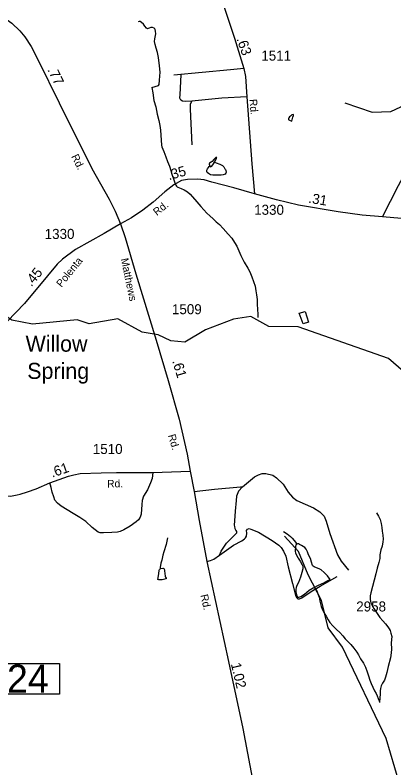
# Model space of a CAD drawing. Extents: x 2082433 to 2279600, y 546599 to 755198.
# Drawn here: x 2140814 to 2145542, y 651046 to 660438 of the extents above; entities that cross this region are included whole.
import ezdxf

# ---------------------------------------------------------------- set-up
doc = ezdxf.new("R2010")
doc.units = 0
for name, color, linetype in [('Exist Civil Demographics Community Label', 7, 'Continuous'), ('Exist Hydrographic Creek Single Shore', 7, 'Continuous'), ('Exist Hydrographic Misc Water Feature', 7, 'Continuous'), ('Exist Road Non-System Type 51', 7, 'Continuous'), ('Exist Road Secondary Mileage Hundredths English Label', 7, 'Continuous'), ('Exist Road Secondary Structure Standard Bridge Number Label', 7, 'Continuous'), ('Exist Road Secondary Type 51 Attributed', 7, 'Continuous'), ('Exist Road Secondary Type 51 Label', 7, 'Continuous'), ('Exist Road Secondary Type 51 Number Label', 7, 'Continuous')]:
    doc.layers.add(name, color=color, linetype=linetype)

msp = doc.modelspace()

# ---------------------------------------------------------------- linework, layer by layer
at = {"layer": 'Exist Hydrographic Creek Single Shore'}
for points in [[(2144927.4, 659341.8), (2145269.5, 659226.6), (2145502.4, 659234.9), (2145627.5, 659294.7), (2145859.4, 659519.6), (2146034.5, 659604.7), (2146209.4, 659588), (2146593.5, 659406.3), (2146726.6, 659423.3), (2146784.6, 659464.7), (2146851.5, 659558.5), (2146841.6, 659965.5), (2146956.5, 660100.9), (2147056.5, 660151.3), (2147131.6, 660133.4), (2147365.5, 659984.4), (2148007.6, 659787.5), (2148666.6, 659715.1), (2148785.9, 659677.6)], [(2148346.1, 648958.9), (2148212.2, 649276.6), (2148192.2, 649890.4), (2148140.3, 650498.3), (2148161.2, 651340.9), (2148186.2, 651392.9), (2148184.2, 651698), (2148100.3, 651981.8), (2147971.4, 652847.2), (2147903.3, 653097.8), (2147736.4, 653347.2), (2147659.3, 653729.4), (2147567.4, 653905.1), (2147498.3, 654260.7), (2147205.3, 654811.3), (2147071.4, 654984.6), (2146878.5, 655159), (2146461.4, 655407), (2145725.5, 655937), (2145474.5, 656152), (2144348.3, 656548.9), (2143981.5, 656553), (2143756.3, 656679)]]:
    msp.add_lwpolyline(points, dxfattribs=at)
at = {"layer": 'Exist Hydrographic Misc Water Feature'}
for points in [[(2142519.9, 659535.4), (2142605.6, 659559.8), (2142611.8, 659573.8), (2142617.5, 659625.7), (2142623.1, 659725.8), (2142616.9, 659805.5), (2142606.2, 659907.6), (2142591.7, 659971.5), (2142575.7, 660025.4), (2142561.7, 660069.3), (2142555.4, 660107.2), (2142559.3, 660141.4), (2142569.1, 660205.3), (2142568.9, 660237.4), (2142562.8, 660259.4), (2142556.8, 660267.1), (2142548.8, 660275.2), (2142530.6, 660283.3), (2142508.6, 660280.9), (2142488.9, 660275), (2142476.9, 660268.7), (2142466.8, 660267), (2142454.5, 660272.9), (2142434.6, 660298.6), (2142416.4, 660324.5), (2142392.4, 660346.4), (2142376.2, 660356.5), (2142364.3, 660356.3), (2142352.2, 660352.4)], [(2142519.9, 659535.4), (2142534.3, 659467.5), (2142546.6, 659371.5), (2142569.1, 659291.5), (2142589.4, 659201.6), (2142609.5, 659124), (2142621.8, 659060.1), (2142628.2, 659003.9), (2142632.5, 658940), (2142636.6, 658878.1), (2142642.7, 658815.9), (2142647.5, 658792.2), (2142669.6, 658734.4), (2142693.8, 658668.3), (2142716.1, 658612.6), (2142740.1, 658552.7), (2142756.5, 658500.7), (2142770.5, 658452.7), (2142794.7, 658380.9), (2142809.2, 658345), (2142819.5, 658315.1), (2142827.1, 658305.1), (2142835.3, 658295.3), (2142844.9, 658289.4), (2142885.7, 658273.5), (2142923.5, 658257.6), (2142967.5, 658233.9), (2142997.9, 658201.8), (2143081.8, 658106.3), (2143132, 658050.4), (2143208.7, 657966.7), (2143242.9, 657935.1), (2143285, 657897.1), (2143324.9, 657859.4), (2143364.9, 657823.8), (2143409.2, 657775.7), (2143473.8, 657705.9), (2143520, 657654.3), (2143554, 657600.5), (2143580.2, 657556.8), (2143608.5, 657496.9), (2143632.7, 657438.9), (2143673.1, 657357), (2143719.7, 657281.4), (2143743.5, 657233.6), (2143768.1, 657173.5), (2143790.2, 657115.8), (2143810.3, 657058), (2143820.8, 656998.1), (2143828.6, 656947.8), (2143833.5, 656887.8), (2143837.2, 656834.1), (2143839.6, 656762), (2143842.1, 656710.1), (2143843.9, 656670.1), (2143843.7, 656664)], [(2143756.3, 656679), (2143539.4, 656644.1), (2143190.4, 656510.1), (2142933.5, 656357.9), (2142758.3, 656374.6), (2142599.4, 656450), (2142399.3, 656480.3), (2142098.3, 656647.1), (2141740.5, 656585.5), (2141590.4, 656634.5), (2141032.4, 656583.5), (2140774.5, 656631.4), (2140607.3, 656739.8), (2140456.4, 656880.6), (2140397.4, 656990.1), (2140354.3, 657279.7), (2140361.3, 657696.1), (2140483.3, 658323.4), (2140606.4, 658721.2), (2140638.3, 659104.3), (2140695.4, 659404.9)], [(2144247.5, 659123.2), (2144269, 659115.1), (2144280.9, 659163.2), (2144287, 659187), (2144287.3, 659193.1), (2144284.8, 659199.1), (2144268.8, 659193), (2144263.1, 659189), (2144251, 659177), (2144239.1, 659167.1), (2144230.7, 659154.9), (2144227, 659142.9), (2144225.1, 659136.7), (2144229.2, 659132.9), (2144247.5, 659123.2)], [(2143302, 658601.1), (2143307.7, 658613.2), (2143318, 658633.1), (2143329.5, 658651.3), (2143333.4, 658659.2), (2143333.6, 658663.2), (2143321.3, 658661), (2143309.4, 658653.1), (2143299.7, 658641.2), (2143295.6, 658636.9), (2143273.9, 658611), (2143262, 658601), (2143242.1, 658588.6), (2143236.2, 658580.6), (2143236, 658577), (2143244.8, 658558.3)], [(2143302, 658601.1), (2143323.5, 658593.4), (2143369.9, 658577.4), (2143403.9, 658559.7), (2143419.7, 658545.5), (2143429.9, 658529.8), (2143434, 658521.9), (2143442.2, 658509.7), (2143446.3, 658497.8), (2143448, 658477.6), (2143446.1, 658463.7), (2143436.3, 658453.8), (2143412.5, 658443.6), (2143384.2, 658439.4), (2143336.6, 658439.3), (2143284.1, 658441.1), (2143252.4, 658446.7), (2143226.7, 658462.8), (2143212.6, 658472.6), (2143206.2, 658488.6), (2143208.1, 658502.5), (2143214.2, 658518.6), (2143226.3, 658534.7), (2143236, 658549), (2143244.8, 658558.3)], [(2143244.8, 658558.3), (2143249.9, 658546.9), (2143253.8, 658546.7), (2143267.9, 658554.7), (2143292.1, 658583.1), (2143302, 658601.1)], [(2144361.5, 656718.3), (2144433.3, 656740.7), (2144475.9, 656609), (2144408.2, 656584.7), (2144361.5, 656718.3)], [(2145326.3, 654227.3), (2145348.6, 654185.5), (2145368.9, 654143.8), (2145384.7, 654093.6), (2145392.9, 654043.7), (2145397, 654001.7), (2145403.4, 653950.1), (2145407.7, 653901.9), (2145405.4, 653865.8), (2145393.9, 653812), (2145380.2, 653765.8), (2145368.1, 653705.9), (2145364.8, 653659.8), (2145353.1, 653607.6), (2145334.9, 653539.8), (2145315.4, 653465.7), (2145295.9, 653389.5), (2145254.7, 653229.5), (2145244.6, 653191.3), (2145245.1, 653145.4), (2145255.3, 653107.3), (2145267.2, 653079.6), (2145291.4, 653035.8), (2145323.6, 652983.8), (2145367.9, 652924), (2145402.1, 652882.3), (2145436.4, 652842.3), (2145464.5, 652806.4), (2145484.3, 652780.7), (2145494.6, 652758.9), (2145504.6, 652726.9), (2145515.1, 652684.8), (2145513.1, 652646.9), (2145509.2, 652602.9), (2145507.5, 652582.9), (2145511.4, 652552.7), (2145511.6, 652526.7), (2145507.5, 652480.7), (2145497.9, 652420.9), (2145470.6, 652312.7), (2145452.8, 652236.7), (2145437.2, 652176.6), (2145425.3, 652142.7), (2145397.6, 652104.3), (2145383.7, 652072.3), (2145373.4, 652036.2), (2145369.7, 652006.3), (2145368.3, 651966.4), (2145366, 651920.5), (2145362.3, 651864.3)], [(2144165.7, 653996.5), (2144209.7, 653964.7), (2144249.7, 653934.7), (2144272.1, 653912.7), (2144298.1, 653883.2), (2144313.9, 653861.3), (2144326.2, 653843.2), (2144329.9, 653837)], [(2142714.5, 653916.3), (2142708.6, 653876.2), (2142700.8, 653834), (2142670.8, 653742), (2142659.1, 653702), (2142643.8, 653639.8), (2142633.9, 653601.9), (2142627.8, 653569.6), (2142626.1, 653552), (2142626.1, 653529.7)], [(2148036.1, 647643.3), (2147960.2, 647749.8), (2147576.1, 648056.1), (2147416.2, 648279.1), (2147358.2, 648421.4), (2147056.1, 648719.4), (2146689.1, 648900.8), (2146513.2, 649143.8), (2146254.2, 649365.6), (2145652.2, 649781.3), (2145535.3, 649937.9), (2145541.2, 650387.1), (2145607.3, 650622), (2145606.2, 650864.7), (2145445.3, 651412.5), (2144899.2, 652552.1), (2144722.3, 652791.9), (2144638.2, 653134.7), (2144470.3, 653456.4), (2144352.4, 653747.4), (2144176.2, 653938)], [(2144329.9, 653837), (2144324.2, 653833), (2144316.4, 653819.2), (2144312.5, 653811.2), (2144310.6, 653747.1), (2144312.7, 653731.3), (2144321.1, 653707.3), (2144341, 653673.1), (2144346.7, 653665.3), (2144348.8, 653661.4), (2144373, 653623.6), (2144397.4, 653581.4), (2144403.3, 653563.5), (2144403.5, 653531.4), (2144393.5, 653483.5), (2144377.7, 653427.4), (2144350.6, 653361.4), (2144330.3, 653323.5), (2144320.9, 653297.3), (2144316.8, 653273.2), (2144318.6, 653241.3), (2144326.8, 653205.6), (2144333.2, 653187.6), (2144338.9, 653179.4), (2144342.8, 653177.6), (2144355.3, 653175.3), (2144379.1, 653183.5), (2144427.1, 653216), (2144482.7, 653265.9), (2144534.5, 653292.2), (2144548.3, 653298.2)], [(2144548.3, 653298.2), (2144600.2, 653326.4), (2144666.2, 653357), (2144716, 653383.2), (2144748, 653397), (2144711.9, 653443), (2144669.5, 653484.7), (2144633.6, 653516.5), (2144611.2, 653530.4), (2144575.4, 653544.4), (2144545.4, 653556.2), (2144533.1, 653562.1), (2144527.2, 653572.3), (2144515.1, 653611.9), (2144499.1, 653658.1), (2144482.7, 653689.8), (2144472.4, 653715.7), (2144462.8, 653743.9), (2144448.6, 653773.6), (2144428.5, 653795.8), (2144390.4, 653819.3), (2144364.1, 653835.5), (2144350.2, 653843.3), (2144338.1, 653843.1), (2144329.9, 653837)], [(2142648.7, 653394.1), (2142610.3, 653393.8), (2142594.6, 653395.8), (2142606.6, 653467.8), (2142613.8, 653511.7), (2142618.1, 653520), (2142626.1, 653529.7)], [(2142626.1, 653529.7), (2142634.1, 653535.8), (2142658.1, 653537.8), (2142664.1, 653537.8), (2142672.1, 653532.1), (2142678.2, 653518.2), (2142680.3, 653504.1), (2142688.3, 653440), (2142692.4, 653424), (2142698.3, 653414.2), (2142700.6, 653404.1), (2142648.7, 653394.1)], [(2144548.3, 653298.2), (2144578.8, 653256.3), (2144594.6, 653216.6), (2144607.1, 653174.5), (2144618.8, 653124.9), (2144635.4, 653060.7), (2144651.4, 653017), (2144671.9, 652979), (2144696.3, 652939.2), (2144720.1, 652895.1), (2144744.3, 652859.3), (2144780.6, 652817.3), (2144826.5, 652771.9), (2144867.1, 652734.1), (2144905.1, 652692.3), (2144934.8, 652656.1), (2144977.3, 652612.4), (2145003.3, 652584.6), (2145039.8, 652540.9), (2145077.7, 652491), (2145099.9, 652455.2), (2145126.1, 652409), (2145162.4, 652351.2), (2145186.6, 652305.3), (2145206.9, 652245.5), (2145223.3, 652193.5), (2145241.6, 652139.7), (2145259.2, 652098.1), (2145279.5, 652054), (2145299.8, 652010), (2145320.1, 651974.1), (2145334.3, 651946.4), (2145344.3, 651914.5), (2145356.4, 651882.2), (2145362.3, 651864.3)]]:
    msp.add_lwpolyline(points, dxfattribs=at)
at = {"layer": 'Exist Road Non-System Type 51'}
for points in [[(2143670.2, 659771.9), (2143500.8, 659755.6), (2142796, 659687.6)], [(2142905, 659364.4), (2142882.3, 659377.8), (2142868.8, 659399.5), (2142874, 659448.1), (2142885.4, 659693.1)], [(2143704.7, 659418.8), (2143393.3, 659401.5), (2143018.7, 659364.4), (2142939.1, 659361.3), (2142905, 659364.4)], [(2143018.7, 659364.4), (2143001.2, 659327.1), (2143001.2, 659263), (2143021.8, 658819.5)], [(2142534.9, 654731.1), (2142523.5, 654656), (2142503.7, 654603.6), (2142465.4, 654517.2), (2142418.7, 654436.4), (2142401.7, 654382.6), (2142397.4, 654334.4), (2142388.9, 654211.1), (2142374.8, 654175.7), (2142353.5, 654143.1), (2142326.6, 654114.8), (2142251.5, 654063.8), (2142172.2, 654017), (2142125.4, 653997.2), (2142094.2, 653988.7), (2142020.5, 653983), (2141918.5, 653980.2), (2141874.6, 653978.8), (2141851.9, 653985.8), (2141775.4, 654046.8), (2141697.5, 654119), (2141623.8, 654171.4), (2141540.2, 654219.6), (2141388.6, 654311.7), (2141344.7, 654348.6), (2141312.1, 654386.8), (2141296.5, 654427.9), (2141278.1, 654486), (2141263.9, 654545.5), (2141248.3, 654602.2)], [(2143652.8, 654554), (2143800.2, 654675.9), (2143854, 654701.4), (2143896.5, 654718.4), (2143941.8, 654718.4), (2144029.7, 654698.5), (2144077.9, 654664.5), (2144160, 654585.2), (2144222.4, 654486), (2144276.2, 654423.7), (2144330.1, 654384), (2144539.8, 654290.5), (2144616.3, 654242.3), (2144644.6, 654214), (2144670.1, 654185.6), (2144698.5, 654126.1), (2144743.8, 653970.3), (2144837.3, 653703.9), (2144885.5, 653624.5), (2144976.2, 653514)], [(2143049.2, 654494.5), (2143304.2, 654522.8), (2143627.3, 654551.2), (2143652.8, 654554)], [(2143652.8, 654554), (2143604.6, 654497.3), (2143576.3, 654435), (2143573.5, 654381.1), (2143559.3, 654250.8), (2143553.6, 654128.9), (2143547.9, 654075.1), (2143550.8, 654058.1), (2143556.4, 654032.6), (2143570.6, 654009.9), (2143579.1, 653995.8), (2143577.9, 653976.2)], [(2143365.4, 653701.3), (2143539.7, 653824.6), (2143644.5, 653878.4), (2143678.5, 653903.9), (2143691.3, 653918.1), (2143702.6, 653939.3), (2143705.4, 653974.7), (2143704, 654008.8), (2143716.8, 654024.3), (2143736.6, 654031.4), (2143757.9, 654025.8), (2143851.4, 653986.1), (2144022.8, 653882.7), (2144106.4, 653824.6), (2144134.8, 653796.2), (2144163.1, 653750.9), (2144191.4, 653687.1), (2144224, 653556.8), (2144275, 653347.1), (2144313.3, 653202.5), (2144327.5, 653174.2), (2144344.5, 653157.2), (2144362.9, 653155.8), (2144392.6, 653170), (2144508.8, 653247.9), (2144623.6, 653314.5), (2144834.7, 653434.9)], [(2143365.4, 653701.3), (2143385.2, 653752.3), (2143453.2, 653850.1), (2143577.9, 653976.2)], [(2143208.1, 653623.4), (2143254.9, 653633.3), (2143293.1, 653650.3), (2143365.4, 653701.3)]]:
    msp.add_lwpolyline(points, dxfattribs=at)
at = {"layer": 'Exist Road Secondary Structure Standard Bridge Number Label'}
msp.add_lwpolyline([(2140440.7, 652349.7), (2141369.7, 652349.7), (2141369.7, 651965.6), (2140440.7, 651965.6)], close=True, dxfattribs=at)
at = {"layer": 'Exist Road Secondary Type 51 Attributed'}
for points in [[(2143135, 661430.5), (2143245.9, 661075.3), (2143394.1, 660625.4), (2143554.5, 660147.8), (2143670.2, 659771.9), (2143687.9, 659670.6), (2143704.7, 659418.8), (2143769.4, 658584.1), (2143803.8, 658206.8)], [(2140068.3, 661326.9), (2140067.1, 661289.4), (2140070.2, 661253.2), (2140103.3, 661187), (2140273.8, 660906.1), (2140350, 660712.3), (2140444.1, 660595.7), (2140529.3, 660511.9), (2140659.3, 660420.7), (2140772.8, 660335.5), (2140873.7, 660239.8), (2140936.4, 660166.6), (2141014.1, 660045.4), (2141100.8, 659875), (2141366, 659341.2), (2141771.7, 658523.3), (2141988.2, 658140.4), (2142061.9, 657993), (2142131.3, 657834.3)], [(2145398.8, 657922.2), (2145597.7, 658310.3), (2146045.8, 659136.4), (2146191.9, 659377.7), (2146306.3, 659594.8), (2146345.3, 659735.2), (2146371.3, 660044.7), (2146358.3, 660290.4), (2146329.7, 660830)], [(2143803.8, 658206.8), (2143543.9, 658281.1), (2143271.2, 658352.3), (2143174.1, 658382.7), (2143090.5, 658391.2), (2142965.8, 658388.3), (2142889.3, 658372.7), (2142797.2, 658318.9), (2142682.5, 658233.9), (2142536.5, 658105), (2142407.6, 658002.9), (2142267.3, 657909.4), (2142131.3, 657834.3)], [(2145398.8, 657922.2), (2145147.8, 657943.2), (2144847.5, 657985), (2144352.2, 658067.3), (2144075.7, 658131.6), (2143803.8, 658206.8)], [(2148729.7, 656011.4), (2148638.7, 656021.8), (2148552.9, 656047.8), (2148485.3, 656089.4), (2148305.5, 656242.3), (2147790.6, 656806.1), (2147509.7, 657079.8), (2147096.4, 657482.1), (2146953, 657585.3), (2146749.7, 657718.4), (2146607.7, 657793.2), (2146450.1, 657838), (2146249.8, 657853), (2145998.3, 657869.7), (2145826.5, 657884.7), (2145398.8, 657922.2)], [(2142131.3, 657834.3), (2141927.3, 657711.1), (2141568.6, 657512.5), (2141405.6, 657393.4), (2141340.4, 657331.1), (2141218.6, 657185.2), (2140932.4, 656839.4), (2140717, 656615.6), (2140558.3, 656471), (2140354.3, 656269.9)], [(2142131.3, 657834.3), (2142186.5, 657661.5), (2142322.6, 657210.9), (2142576.2, 656382), (2142725, 655879), (2142862.2, 655398.5), (2142960.2, 654959.5), (2143001.3, 654748.4)], [(2139857, 654612.1), (2140038.3, 654551.2), (2140260.4, 654481.1), (2140453.7, 654455.2), (2140592.3, 654442.1), (2140758.1, 654436.4), (2140840.3, 654452), (2140880, 654463.3), (2140970.6, 654490.2), (2141078.3, 654529.9), (2141248.3, 654602.2), (2141482.1, 654685.8), (2141545.9, 654704.2), (2141626.7, 654718.4), (2141890.3, 654727.4), (2142078.7, 654729.9), (2142534.9, 654731.1), (2143001.3, 654748.4)], [(2143001.3, 654748.4), (2143049.2, 654494.5), (2143111.8, 654134.9), (2143208.1, 653623.4), (2143477.3, 652372.3), (2143655.9, 651539.1), (2143773.9, 650924.6), (2143910.7, 650300.5), (2144075.9, 649496.7)]]:
    msp.add_lwpolyline(points, dxfattribs=at)

# ---------------------------------------------------------------- texts
at = {"layer": 'Exist Civil Demographics Community Label'}
for s, p in [('Willow', (2140945.6, 656238.7)), (' Spring', (2140891.8, 655899.5))]:
    msp.add_text(s, height=200, dxfattribs=at).set_placement(p)
at = {"layer": 'Exist Road Secondary Mileage Hundredths English Label'}
for s, rotation, p in [('.63', 289.52426, (2143576.1, 660140.6)), ('.77', 296.42073, (2141214.9, 659755.9)), ('.35', 15.60289, (2142735.5, 658377.4)), ('.31', 350.57331, (2144469.2, 658097.7)), ('.45', 50.47749, (2141017.8, 657042.9)), ('.61', 286.51257, (2142774.6, 656122.3)), ('.61', 18.76391, (2141278.4, 654667.1)), ('1.02', 283.42132, (2143506.4, 652343.8))]:
    msp.add_text(s, height=125, rotation=rotation, dxfattribs=at).set_placement(p)
at = {"layer": 'Exist Road Secondary Structure Standard Bridge Number Label'}
msp.add_text('124', height=350, dxfattribs=at).set_placement((2140453.2, 651985.4))
at = {"layer": 'Exist Road Secondary Type 51 Label'}
for s, rotation, p in [('Rd.', 274.55808, (2143738.8, 659387.2)), ('Rd.', 296.22615, (2141513.9, 658674.9)), ('Rd.', 38.19946, (2142583.3, 657930.4)), ('Polenta', 50.97078, (2141393.1, 657035.4)), ('Matthews', 281.82964, (2142133.3, 657395.5)), ('Rd.', 286.885, (2142720.8, 655193.9)), ('Rd.', 1.24082, (2141965, 654544)), ('Rd.', 282.97151, (2143126.4, 653200.9))]:
    msp.add_text(s, height=95, rotation=rotation, dxfattribs=at).set_placement(p)
at = {"layer": 'Exist Road Secondary Type 51 Number Label'}
for s, p in [('1511', (2143887, 659870.1)), ('1330', (2143797.8, 657946.5)), ('1330', (2141183.9, 657645.3)), ('1509', (2142771.8, 656706.3)), ('1510', (2141784.4, 654962.7)), ('2958', (2145071.6, 652998))]:
    msp.add_text(s, height=125, dxfattribs=at).set_placement(p)

doc.saveas('drawing.dxf')
